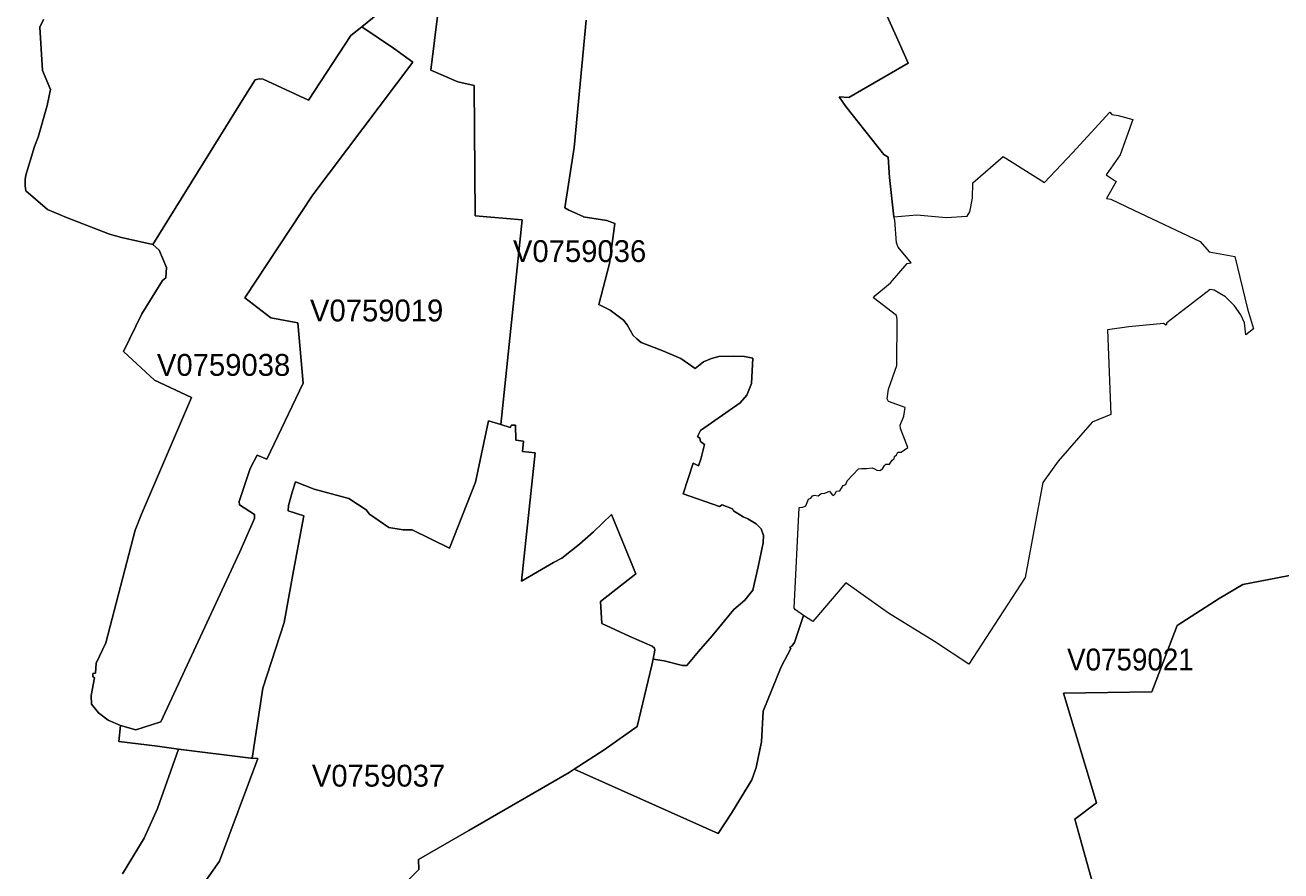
# Model space of a CAD drawing. Extents: x 369010 to 735936, y 6377141 to 6616555.
# Drawn here: x 580916 to 586660, y 6486714 to 6490584 of the extents above; entities that cross this region are included whole.
import ezdxf
from ezdxf.enums import TextEntityAlignment as Align

# ---------------------------------------------------------------- set-up
doc = ezdxf.new("R2010")
doc.units = 0
doc.header["$LTSCALE"] = 40
doc.layers.add('3', color=7, linetype='Continuous', lineweight=13)
doc.layers.add('4', color=7, linetype='Continuous')

msp = doc.modelspace()

# ---------------------------------------------------------------- linework, layer by layer
at = {"layer": '3'}
for points in [[(581000.47, 6490608.87), (580983.42, 6490574.61), (580996.5, 6490376.51), (581032.25, 6490289.45), (581016.52, 6490216.3), (580975.48, 6490071.15), (580958.43, 6490028.78), (580918.88, 6489896.88), (580916.23, 6489877.01), (580916.23, 6489848.05), (580920.2, 6489825.54), (581017.85, 6489739.65), (581105.4, 6489703.24), (581302.02, 6489626.77), (581357.3, 6489612.21), (581501.12, 6489580.43), (581909.25, 6490239.47), (581968.34, 6490332.98), (581986.71, 6490338.27), (582005.24, 6490336.95), (582212.29, 6490240.63), (582405.76, 6490535.56), (582456.08, 6490576.43), (582690.43, 6490767.26)], [(582690.43, 6490767.26), (582456.08, 6490576.43), (582600.73, 6490478.29), (582689.27, 6490414.24), (582231.98, 6489807.83), (581920.84, 6489335.98), (582040.83, 6489244.96), (582163.47, 6489221.12), (582187.3, 6488945.06), (582022.46, 6488598), (581977.61, 6488616.37), (581945.99, 6488554.31), (581894.69, 6488404.53), (581897.34, 6488388.64), (581966.02, 6488343.79), (581966.02, 6488326.57), (581898.83, 6488172.99), (581536.54, 6487396.44), (581423.17, 6487359.53), (581352, 6487379.06), (581345.38, 6487305.25), (581522.14, 6487284.06), (581618.46, 6487270.16), (581948.81, 6487230.11), (581955.43, 6487228.79), (582002.93, 6487549.53), (582101.57, 6487850.91), (582143.77, 6488086.76), (582191.27, 6488338.99), (582119.94, 6488360.67), (582121.26, 6488385.82), (582138.48, 6488450.54), (582153.04, 6488494.06), (582238.77, 6488459.64), (582396.99, 6488417.44), (582476.1, 6488365.96), (582491.99, 6488346.1), (582580.37, 6488284.2), (582644.75, 6488273.61), (582686.96, 6488274.94), (582856.6, 6488190.69), (582976.59, 6488492.74), (583035.84, 6488772.28), (583092.11, 6488756.06), (583189.09, 6489692.31), (582974.1, 6489711.18), (582970.79, 6490307.33), (582894.99, 6490324.54), (582771.2, 6490377.83), (582822.67, 6490786.46)], [(582822.67, 6490786.46), (582771.2, 6490377.83), (582894.99, 6490324.54), (582970.79, 6490307.33), (582974.1, 6489711.18), (583189.09, 6489692.31), (583092.11, 6488756.06), (583134.81, 6488743.15), (583140.11, 6488752.42), (583159.8, 6488752.42), (583161.12, 6488685.06), (583195.38, 6488679.92), (583191.41, 6488632.26), (583249.5, 6488626.96), (583187.11, 6488040.09), (583333.58, 6488124.66), (583370.49, 6488144.52), (583452.25, 6488209.07), (583515.63, 6488265.83), (583598.72, 6488343.79), (583709.11, 6488073.35), (583548.24, 6487946.58), (583554.53, 6487845.62), (583678.49, 6487787.53), (583784.08, 6487741.35), (583794.51, 6487733.41), (583797.16, 6487724.14), (583788.38, 6487682.6), (583839.53, 6487674.16), (583922.61, 6487652.97), (583942.3, 6487652.97), (583996.42, 6487717.68), (584058.49, 6487789.02), (584157.46, 6487909.17), (584208.76, 6487952.7), (584244.35, 6487998.21), (584269.5, 6488105.13), (584291.85, 6488214.69), (584293.17, 6488248.95), (584282.74, 6488279.4), (584260.4, 6488301.09), (584222.17, 6488324.92), (584201.15, 6488334.02), (584156.3, 6488360.5), (584152.33, 6488369.77), (584104.83, 6488388.14), (584092.91, 6488381.69), (583926.75, 6488438.45), (583971.6, 6488579.63), (583996.59, 6488567.71), (584007.18, 6488596.84), (584023.07, 6488664.53), (584004.7, 6488677.77), (584002.05, 6488693.66), (583991.46, 6488701.61), (584006.02, 6488729.24), (584186.75, 6488854.7), (584217.04, 6488890.28), (584238.22, 6488943.08), (584244.68, 6489059.26), (584206.45, 6489067.2), (584156.3, 6489068.53), (584089.11, 6489067.2), (584054.85, 6489057.94), (584019.26, 6489043.54), (583981.2, 6489012.92), (583915.33, 6489057.77), (583832.24, 6489093.35), (583733.27, 6489131.75), (583713.58, 6489147.47), (583697.69, 6489163.36), (583670.05, 6489212.19), (583653, 6489233.87), (583592.26, 6489278.72), (583540.96, 6489305.2), (583588.46, 6489492.55), (583613.45, 6489675.43), (583576.54, 6489690), (583468.47, 6489705.72), (583468.47, 6489708.37), (583403.75, 6489736.17), (583384.06, 6489748.09), (583427.59, 6490024.31), (583483.03, 6490605.89)], [(584269.5, 6488105.13), (584244.35, 6487998.21), (584208.76, 6487952.7), (584157.46, 6487909.17), (584058.49, 6487789.02), (583996.42, 6487717.68), (583942.3, 6487652.97), (583922.61, 6487652.97), (583839.53, 6487674.16), (583788.38, 6487682.6), (583782.76, 6487655.45), (583715.4, 6487373.77), (583565.12, 6487266.85), (583427.09, 6487178.47), (584086.62, 6486884.37), (584147.36, 6486978.21), (584239.38, 6487130.97), (584260.57, 6487186.42), (584284.23, 6487303.92), (584292.18, 6487445.26), (584373.61, 6487646.68), (584418.46, 6487730.76), (584414.49, 6487737.38), (584423.75, 6487742.68), (584435.51, 6487758.56), (584476.88, 6487882.36), (584439.15, 6487907.85), (584433.85, 6487915.96), (584457.02, 6488377.05), (584472.91, 6488378.38), (584486.31, 6488384.33), (584499.89, 6488414.46), (584509.98, 6488418.76), (584518.26, 6488429.35), (584527.36, 6488432.83), (584543.41, 6488429.35), (584557.81, 6488440.94), (584573.54, 6488441.6), (584596.04, 6488451.2), (584607.13, 6488434.32), (584613.42, 6488431.83), (584620.37, 6488437.79), (584627.32, 6488450.54), (584641.89, 6488453.35), (584658.27, 6488477.84), (584669.53, 6488482.31), (584676.81, 6488498.04), (584728.45, 6488553.81), (584741.36, 6488555.47), (584764.2, 6488554.97), (584791.01, 6488557.95), (584801.77, 6488553.98), (584811.86, 6488547.19), (584825.6, 6488545.7), (584837.02, 6488552.82), (584846.12, 6488568.87), (584853.4, 6488574), (584869.46, 6488574.17), (584878.23, 6488588.24), (584881.21, 6488593.53), (584891.63, 6488599.49), (584893.29, 6488610.25), (584901.73, 6488617.69), (584907.52, 6488629.94), (584923.25, 6488630.27), (584953.86, 6488650.8), (584919.77, 6488738.51), (584918.61, 6488753.74), (584935, 6488793.63), (584941.78, 6488833.68), (584865.65, 6488860.82), (584858.86, 6488873.9), (584865.15, 6488917.42), (584903.55, 6489026.16), (584905.37, 6489238.5), (584901.9, 6489254.22), (584795.97, 6489335.15), (584802.26, 6489345.58), (584873.76, 6489405), (584950.72, 6489493.05), (584968.76, 6489496.69), (584908.68, 6489567.36), (584902.06, 6489587.71), (584894.61, 6489690.66), (584889.98, 6489706.71), (584869.46, 6489886.78), (584863, 6489979.13), (584843.14, 6489991.05), (584670.52, 6490210.84), (584638.91, 6490255.69), (584683.76, 6490253.04), (584955.35, 6490410.1), (584914.8, 6490499.48), (584851.42, 6490641.97)], [(584851.42, 6490641.97), (584914.8, 6490499.48), (584955.35, 6490410.1), (584683.76, 6490253.04), (584638.91, 6490255.69), (584670.52, 6490210.84), (584843.14, 6489991.05), (584863, 6489979.13), (584869.46, 6489886.78), (584889.98, 6489706.71), (584994.08, 6489716.14), (585128.47, 6489703.24), (585225.29, 6489709.86), (585237.37, 6489729.55), (585249.12, 6489791.45), (585250.45, 6489862.62), (585389.47, 6489981.78), (585578.97, 6489864.27), (585706.24, 6489999.16), (585877.04, 6490185.18), (585886.31, 6490174.09), (585915.11, 6490170.12), (585982.97, 6490152.41), (585925.04, 6489990.39), (585860.16, 6489899.19), (585905.68, 6489867.58), (585861.65, 6489790.79), (585882.67, 6489787.64), (585987.44, 6489737.16), (586289.98, 6489593.51), (586332.51, 6489547), (586448.7, 6489524.82), (586507.28, 6489285.34), (586534.1, 6489193.48), (586499.01, 6489166.84), (586492.72, 6489221.29), (586476.5, 6489257.86), (586448.2, 6489298.91), (586406.16, 6489339.79), (586354.85, 6489371.23), (586335.82, 6489373.55), (586138.87, 6489221.29), (586134.9, 6489211.36), (586123.65, 6489218.81), (585964.76, 6489202.75), (585867.28, 6489189.18), (585882.34, 6488801.9), (585796.94, 6488766.98), (585641.53, 6488588.24), (585571.52, 6488490.92), (585490.1, 6488055.48), (585232.9, 6487659.76), (585075.51, 6487763.03), (584865.65, 6487892.95), (584670.69, 6488032.47), (584518.59, 6487854.22), (584476.88, 6487882.36), (584435.51, 6487758.56), (584423.75, 6487742.68), (584414.49, 6487737.38), (584418.46, 6487730.76), (584373.61, 6487646.68), (584292.18, 6487445.26)], [(581361.43, 6486700.83), (581460.24, 6486863.85), (581520.98, 6486998.4), (581618.46, 6487270.16), (581522.14, 6487284.06), (581345.38, 6487305.25), (581352, 6487379.06), (581295.4, 6487403.56), (581251.87, 6487436.49), (581220.26, 6487476.21), (581217.61, 6487515.77), (581233.33, 6487597.69), (581226.71, 6487602.82), (581225.39, 6487617.39), (581238.63, 6487618.71), (581241.28, 6487664.89), (581284.81, 6487757.41), (581419.36, 6488272.62), (581448.32, 6488345.28), (581677.71, 6488880.18), (581507.57, 6488958.8), (581366.4, 6489090.87), (581449.65, 6489261.84), (581544.65, 6489414.93), (581560.37, 6489426.84), (581563.02, 6489474.34), (581528.76, 6489554.12), (581501.12, 6489580.43), (581357.3, 6489612.21), (581302.02, 6489626.77), (581105.4, 6489703.24), (581017.85, 6489739.65), (580920.2, 6489825.54), (580916.23, 6489848.05), (580916.23, 6489877.01), (580918.88, 6489896.88), (580958.43, 6490028.78), (580975.48, 6490071.15), (581016.52, 6490216.3), (581032.25, 6490289.45), (580996.5, 6490376.51), (580983.42, 6490574.61), (581000.47, 6490608.87)], [(583483.03, 6490605.89), (583427.59, 6490024.31), (583384.06, 6489748.09), (583403.75, 6489736.17), (583468.47, 6489708.37), (583468.47, 6489705.72), (583576.54, 6489690), (583613.45, 6489675.43), (583588.46, 6489492.55), (583540.96, 6489305.2), (583592.26, 6489278.72), (583653, 6489233.87), (583670.05, 6489212.19), (583697.69, 6489163.36), (583713.58, 6489147.47), (583733.27, 6489131.75), (583832.24, 6489093.35), (583915.33, 6489057.77), (583981.2, 6489012.92), (584019.26, 6489043.54), (584054.85, 6489057.94), (584089.11, 6489067.2), (584156.3, 6489068.53), (584206.45, 6489067.2), (584244.68, 6489059.26), (584238.22, 6488943.08), (584217.04, 6488890.28), (584186.75, 6488854.7), (584006.02, 6488729.24), (583991.46, 6488701.61), (584002.05, 6488693.66), (584004.7, 6488677.77), (584023.07, 6488664.53), (584007.18, 6488596.84), (583996.59, 6488567.71), (583971.6, 6488579.63), (583926.75, 6488438.45), (584092.91, 6488381.69), (584104.83, 6488388.14), (584152.33, 6488369.77), (584156.3, 6488360.5), (584201.15, 6488334.02), (584222.17, 6488324.92), (584260.4, 6488301.09), (584282.74, 6488279.4), (584293.17, 6488248.95), (584291.85, 6488214.69), (584269.5, 6488105.13)], [(582520.13, 6486524.73), (582716.75, 6486720.03), (582715.42, 6486765.04), (582945.64, 6486899.1), (583404.08, 6487163.91), (583427.09, 6487178.47), (583565.12, 6487266.85), (583715.4, 6487373.77), (583782.76, 6487655.45), (583788.38, 6487682.6), (583797.16, 6487724.14), (583794.51, 6487733.41), (583784.08, 6487741.35), (583678.49, 6487787.53), (583554.53, 6487845.62), (583548.24, 6487946.58), (583709.11, 6488073.35), (583598.72, 6488343.79), (583515.63, 6488265.83), (583452.25, 6488209.07), (583370.49, 6488144.52), (583333.58, 6488124.66), (583187.11, 6488040.09), (583249.5, 6488626.96), (583191.41, 6488632.26), (583195.38, 6488679.92), (583161.12, 6488685.06), (583159.8, 6488752.42), (583140.11, 6488752.42), (583134.81, 6488743.15), (583092.11, 6488756.06), (583035.84, 6488772.28), (582976.59, 6488492.74), (582856.6, 6488190.69), (582686.96, 6488274.94), (582644.75, 6488273.61), (582580.37, 6488284.2), (582491.99, 6488346.1), (582476.1, 6488365.96), (582396.99, 6488417.44), (582238.77, 6488459.64), (582153.04, 6488494.06), (582138.48, 6488450.54), (582121.26, 6488385.82), (582119.94, 6488360.67), (582191.27, 6488338.99), (582143.77, 6488086.76), (582101.57, 6487850.91), (582002.93, 6487549.53), (581955.43, 6487228.79), (581981.08, 6487227.96), (581805.98, 6486758.75), (581652.89, 6486542.11)], [(585837.99, 6486517.78), (585718, 6486950.41), (585816.97, 6487024.39), (585665.2, 6487526.53), (586068.86, 6487532.82), (586185.88, 6487835.85), (586378.19, 6487960.64), (586486.27, 6488024.03), (586810.49, 6488085.93), (586997.34, 6488095.03), (587035.57, 6488179.44), (587228.22, 6488248.12), (587257.18, 6488238.86), (587347.22, 6488220.15), (587355, 6488228.1)], [(586810.49, 6488085.93), (586486.27, 6488024.03), (586378.19, 6487960.64), (586185.88, 6487835.85), (586068.86, 6487532.82), (585665.2, 6487526.53), (585816.97, 6487024.39), (585718, 6486950.41), (585837.99, 6486517.78)], [(584292.18, 6487445.26), (584284.23, 6487303.92), (584260.57, 6487186.42), (584239.38, 6487130.97), (584147.36, 6486978.21), (584086.62, 6486884.37), (583427.09, 6487178.47), (583404.08, 6487163.91), (582945.64, 6486899.1), (582715.42, 6486765.04), (582716.75, 6486720.03), (582520.13, 6486524.73)], [(581652.89, 6486542.11), (581805.98, 6486758.75), (581981.08, 6487227.96), (581955.43, 6487228.79), (581948.81, 6487230.11), (581618.46, 6487270.16), (581520.98, 6486998.4), (581460.24, 6486863.85), (581361.43, 6486700.83)]]:
    msp.add_lwpolyline(points, dxfattribs=at)
msp.add_lwpolyline([(582456.08, 6490576.43), (582405.76, 6490535.56), (582212.29, 6490240.63), (582005.24, 6490336.95), (581986.71, 6490338.27), (581968.34, 6490332.98), (581909.25, 6490239.47), (581501.12, 6489580.43), (581528.76, 6489554.12), (581563.02, 6489474.34), (581560.37, 6489426.84), (581544.65, 6489414.93), (581449.65, 6489261.84), (581366.4, 6489090.87), (581507.57, 6488958.8), (581677.71, 6488880.18), (581448.32, 6488345.28), (581419.36, 6488272.62), (581284.81, 6487757.41), (581241.28, 6487664.89), (581238.63, 6487618.71), (581225.39, 6487617.39), (581226.71, 6487602.82), (581233.33, 6487597.69), (581217.61, 6487515.77), (581220.26, 6487476.21), (581251.87, 6487436.49), (581295.4, 6487403.56), (581352, 6487379.06), (581423.17, 6487359.53), (581536.54, 6487396.44), (581898.83, 6488172.99), (581966.02, 6488326.57), (581966.02, 6488343.79), (581897.34, 6488388.64), (581894.69, 6488404.53), (581945.99, 6488554.31), (581977.61, 6488616.37), (582022.46, 6488598), (582187.3, 6488945.06), (582163.47, 6489221.12), (582040.83, 6489244.96), (581920.84, 6489335.98), (582231.98, 6489807.83), (582689.27, 6490414.24), (582600.73, 6490478.29)], close=True, dxfattribs=at)

# ---------------------------------------------------------------- texts
at = {"layer": '4'}
for s, p in [('V0759036', (583452.2, 6489499.52)), ('V0759019', (582523.95, 6489227.9)), ('V0759038', (581823.94, 6488978.84)), ('V0759037', (582532.62, 6487099.29))]:
    msp.add_text(s, height=100, dxfattribs=at).set_placement(p, align=Align.CENTER)
at = {"layer": '4', "width": 0.95}
msp.add_text('V0759021', height=100, dxfattribs=at).set_placement((585971.56, 6487630.67), align=Align.CENTER)

doc.saveas('drawing.dxf')
